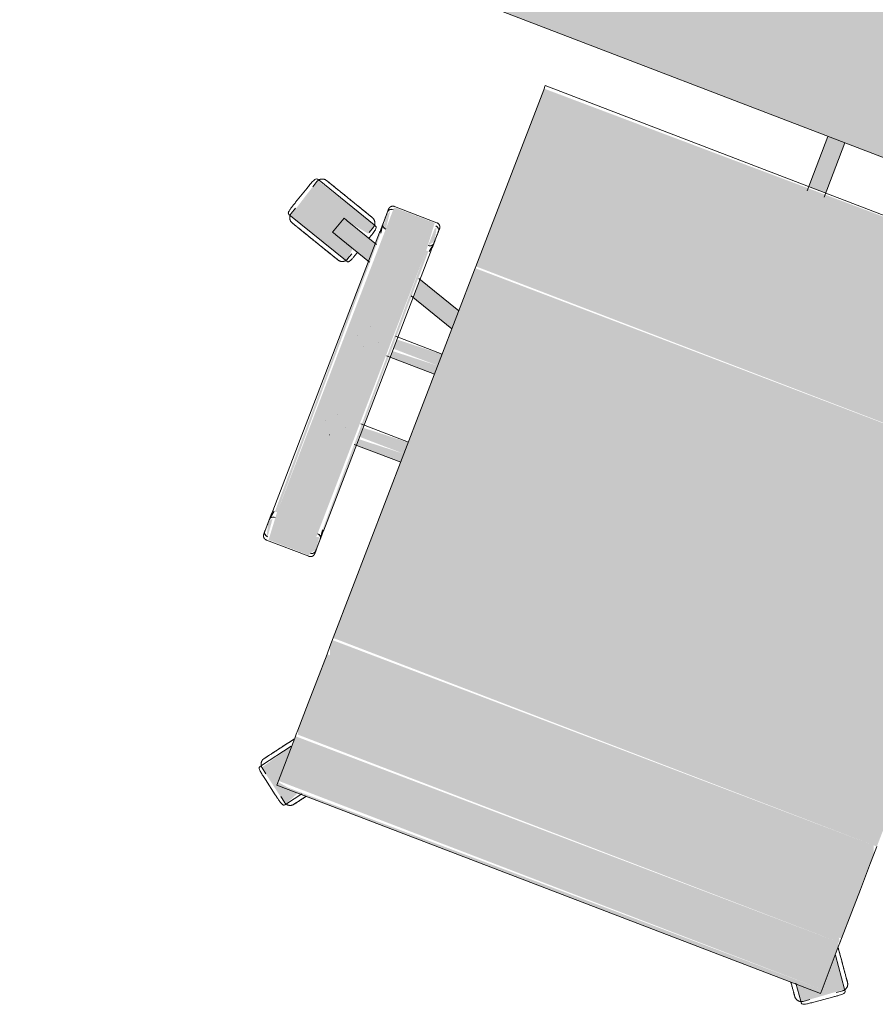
# Model space of a CAD drawing. Header units: millimetres. Extents: x -526411 to -400573, y 47353 to 130199.
# Tile 309 of 543: x -480716 to -480118, y 99910 to 100597. Entities that reach past the tile are written whole.
import ezdxf

# ---------------------------------------------------------------- set-up
doc = ezdxf.new("R2010")
doc.units = ezdxf.units.MM
doc.layers.add('I-FURN', color=30, linetype='Continuous', lineweight=18)

# ---------------------------------------------------------------- blocks, each defined once
blk = doc.blocks.new('80_KA_CE2_coupe werkplek 2P - Type 2-221680-3e Verdieping - Percelen telling LI')
at = {"layer": 'I-FURN'}
blk.add_hatch(color=122, dxfattribs=at).paths.add_polyline_path([(825, -853.43), (825, -53.43), (-825, -53.43), (-825, -853.43), (748.23, -853.43)], flags=0)
blk.add_line((-825, -853.43), (825, -853.43), dxfattribs=at)
blk = doc.blocks.new('82_3B_bureaustoel - directie vierkant - 82_3B_bureaustoel - directie vierkant-V30-3e Verdieping - Percelen telling LI')
at = {"layer": 'I-FURN'}
for points in [[(-192.68, 292.2), (-217.92, 272.94), (-203.2, 253.09), (-201.67, 281.78), (-185.11, 281.78), (-192.24, 291.6)], [(192.68, 292.2), (187.43, 281.78), (203.2, 279.49), (203.4, 252.95), (217.43, 274.22), (194.17, 291.12)], [(-203.2, 281.78), (-203.2, 278.66), (203.2, 280.69), (202, 281.78), (-201.67, 281.78)], [(-203.2, 278.66), (-203.2, 246.88), (203.2, 246.88), (203.2, 278.66), (-18.01, 278.66)], [(-203.2, 246.88), (-201.98, 243.71), (203.2, 245.33), (203.2, 246.88), (-5.81, 246.88)], [(-203.2, 243.71), (-201.14, 240.7), (203.2, 240.7), (201.97, 243.71), (-203.15, 243.71)], [(-203.2, 240.7), (-203.2, 220.63), (203.2, 220.63), (203.2, 240.7), (-202.05, 240.7)], [(-203.2, 220.63), (-203.2, 203.86), (203.2, 203.86), (203.2, 220.63), (-198.03, 220.63)], [(-203.2, 203.86), (-203.2, 183.93), (203.2, 183.93), (203.2, 203.86), (-196.77, 203.86)], [(-203.2, 183.93), (-203.2, 178.18), (203.2, 178.18), (200.89, 183.93), (-200.64, 183.93)], [(-203.2, 178.18), (-200.88, 171.84), (203.2, 173.43), (203.2, 178.18), (-202.46, 178.18)], [(-203.2, 171.84), (-203.2, -103.38), (203.2, -103.38), (203.2, 171.84), (-202.59, 171.84)], [(239.51, 124.06), (239.51, 104), (271.26, 104), (269.85, 124.06), (258.72, 124.06)], [(236.34, 104), (237.93, -104), (239.51, -104), (237.27, 104), (236.45, 104)], [(239.51, 104), (239.51, -104), (271.26, -104), (271.26, 104)], [(271.26, 104), (273.51, -104), (274.44, -102.78), (272.85, 104), (272.09, 104)], [(203.2, 40.26), (203.2, 34.13), (236.34, 35.86), (236.34, 40.26), (215.89, 40.26)], [(203.2, 34.13), (203.2, 31.75), (236.34, 31.75), (236.34, 34.13), (218.24, 34.13)], [(203.2, 31.75), (203.2, 25.62), (236.34, 27.34), (236.34, 31.75), (219.15, 31.75)], [(203.2, -25.62), (203.2, -31.75), (236.34, -30.02), (236.34, -25.62), (206.25, -25.62)], [(203.2, -31.75), (203.2, -34.13), (236.34, -34.13), (236.34, -31.75), (208.6, -31.75)], [(203.2, -34.13), (203.2, -40.26), (236.34, -38.62), (236.34, -34.13), (209.52, -34.13)], [(-203.2, -103.38), (-203.2, -106.04), (203.2, -104.71), (203.2, -103.38), (128.64, -103.38)], [(-203.2, -106.04), (-203.2, -238.17), (203.2, -238.17), (203.2, -106.04), (-196.99, -106.04)], [(239.51, -104), (240.93, -124.06), (271.26, -124.06), (271.26, -104)], [(-203.2, -238.17), (-202.02, -241.23), (203.2, -238.97), (203.2, -238.17), (-152.48, -238.17)], [(-6.35, -241.23), (-6.35, -278.85), (6.35, -278.85), (6.35, -241.23)]]:
    blk.add_hatch(color=122, dxfattribs=at).paths.add_polyline_path(points, flags=0)
h = blk.add_hatch(color=122, dxfattribs=at)
h.paths.add_polyline_path([(239.51, 122.36), (236.34, 118.62), (237.54, 109.59), (239.51, 110.35), (239.51, 120.38)], flags=0)
h.paths.add_polyline_path([(271.26, 122.36), (272.57, 109.02), (274.44, 112.11), (272.28, 121.43)], flags=0)
h = blk.add_hatch(color=122, dxfattribs=at)
h.paths.add_polyline_path([(203.2, -59.35), (203.2, -72.7), (236.34, -83.47), (236.34, -70.11), (221.48, -65.29)], flags=0)
h.paths.add_polyline_path([(274.44, -82.49), (274.44, -95.85), (298.44, -103.65), (302.36, -91.57), (276.85, -83.28)], flags=0)
h = blk.add_hatch(color=122, dxfattribs=at)
h.paths.add_polyline_path([(288.41, -77.02), (286.57, -78.66), (288.24, -77.52)], flags=0)
h.paths.add_polyline_path([(289.02, -77.22), (287.88, -86.86), (301.71, -93.58), (296.79, -103.11), (281.49, -100.39), (279.92, -107.64), (327.82, -122.57), (336.73, -92.72), (289.73, -77.45)], flags=0)
h.paths.add_polyline_path([(303.02, -91.78), (305.1, -92.45), (303.01, -91.81)], flags=0)
h = blk.add_hatch(color=122, dxfattribs=at)
h.paths.add_polyline_path([(239.51, -107.78), (236.34, -112.11), (238.5, -121.43), (239.51, -120.38), (239.51, -110.35)], flags=0)
h.paths.add_polyline_path([(271.26, -107.82), (272.87, -120.88), (274.44, -116.48), (273.53, -109.9), (271.56, -108.09)], flags=0)
for p, q in [((-193.88, 291.16), (-197.73, 288.36)), ((-193.05, 292.72), (-192.24, 291.6)), ((-192.24, 291.6), (-184.68, 281.2)), ((184.67, 281.18), (192.24, 291.6)), ((192.24, 291.6), (193.05, 292.72)), ((197.73, 288.36), (193.88, 291.16)), ((-201.75, 288.49), (-212.02, 281.02)), ((-201.75, 288.49), (-212.02, 281.02)), ((212.02, 281.02), (201.75, 288.49)), ((212.02, 281.02), (201.75, 288.49)), ((-213.14, 277.16), (-217, 274.36)), ((203.2, 281.84), (-203.2, 281.84)), ((-203.2, 278.66), (-203.2, 281.84)), ((-203.2, 246.88), (-203.2, 278.66)), ((203.2, 281.84), (203.2, 278.66)), ((203.2, 278.66), (203.2, 246.88)), ((217, 274.36), (213.14, 277.16)), ((-217.92, 272.94), (-218.74, 274.06)), ((-203.4, 252.95), (-217.92, 272.94)), ((217.92, 272.94), (203.4, 252.95)), ((218.74, 274.06), (217.92, 272.94)), ((-203.2, 243.71), (-203.2, 246.88)), ((-203.2, 240.7), (-203.2, 243.71)), ((-203.2, 220.63), (-203.2, 240.7)), ((203.2, 246.88), (203.2, 243.71)), ((203.2, 243.71), (203.2, 240.7)), ((203.2, 240.7), (203.2, 220.63)), ((-203.2, 203.86), (-203.2, 220.63)), ((203.2, 220.63), (203.2, 203.86)), ((-203.2, 183.93), (-203.2, 203.86)), ((203.2, 203.86), (203.2, 183.93)), ((-203.2, 178.18), (-203.2, 183.93)), ((203.2, 183.93), (203.2, 178.18)), ((-203.2, 171.84), (-203.2, 178.18)), ((203.2, 178.18), (203.2, 171.84)), ((203.2, 171.84), (203.2, -103.38)), ((271.26, 124.72), (239.51, 124.72)), ((236.34, 119.44), (236.34, 110.7)), ((274.44, 110.74), (274.44, 119.44)), ((236.34, 111.36), (236.34, 110.7)), ((237.34, 104), (236.37, 110.29)), ((274.41, 110.32), (273.43, 104)), ((274.44, 110.74), (274.44, 111.4)), ((236.34, 104), (236.34, -104)), ((274.44, -104), (274.44, 104)), ((237.93, 40.48), (203.2, 40.48)), ((256.52, 40.48), (256.56, 40.48)), ((247.85, 31.77), (247.85, 31.75)), ((262.93, 31.77), (262.93, 31.81)), ((203.2, 25.4), (238.69, 25.4)), ((256.56, 25.4), (256.51, 25.4)), ((239, -25.4), (203.2, -25.4)), ((256.52, -25.4), (256.56, -25.4)), ((247.85, -31.77), (247.85, -31.81)), ((262.93, -31.77), (262.93, -31.75)), ((203.2, -40.48), (238.16, -40.48)), ((256.56, -40.48), (256.51, -40.48)), ((203.2, -59.35), (238.05, -70.67)), ((237.33, -83.79), (203.2, -72.7)), ((273.51, -82.19), (302.36, -91.57)), ((288.67, -78.77), (287.2, -83.3)), ((288.41, -77.02), (289.73, -77.45)), ((289.73, -77.45), (336.73, -92.72)), ((298.44, -103.65), (273.51, -95.55)), ((301.17, -104.53), (305.1, -92.46)), ((302.36, -91.57), (303.02, -91.78)), ((303.02, -91.78), (305.1, -92.45)), ((335.35, -98.95), (336.82, -94.42)), ((336.73, -92.72), (338.05, -93.15)), ((281.31, -101.42), (279.84, -105.95)), ((332.79, -114.81), (336.71, -102.73)), ((332.79, -114.81), (336.71, -102.73)), ((203.2, -103.38), (203.2, -106.04)), ((203.2, -106.04), (203.2, -238.17)), ((236.37, -110.29), (237.34, -104)), ((273.43, -104), (274.41, -110.32)), ((279.92, -107.64), (278.6, -107.21)), ((326.92, -122.92), (279.92, -107.64)), ((299.1, -103.86), (298.44, -103.65)), ((301.17, -104.53), (299.1, -103.86)), ((236.34, -110.7), (236.34, -119.44)), ((236.34, -110.7), (236.34, -111.36)), ((274.44, -119.44), (274.44, -110.74)), ((274.44, -111.4), (274.44, -110.74)), ((328.24, -123.34), (326.92, -122.92)), ((327.99, -121.59), (329.46, -117.06)), ((239.51, -124.72), (271.26, -124.72)), ((-6.35, -278.85), (-6.35, -238.17)), ((6.35, -238.17), (6.35, -278.85)), ((203.2, -238.17), (203.2, -241.23)), ((-203.2, -241.23), (203.2, -241.23))]:
    blk.add_line(p, q, dxfattribs=at)
at = {"layer": 'I-FURN', "flags": 128}
for points in [[(-193.88, 291.16), (-193.72, 291.27), (-193.56, 291.37), (-193.4, 291.47), (-193.23, 291.55), (-193.06, 291.64), (-192.88, 291.71), (-192.7, 291.78), (-192.52, 291.84), (-192.34, 291.9), (-192.16, 291.94), (-191.97, 291.98), (-191.78, 292.02), (-191.59, 292.04), (-191.4, 292.06), (-191.21, 292.07), (-191.02, 292.07), (-190.83, 292.06), (-190.64, 292.05), (-190.45, 292.03), (-190.27, 292), (-190.08, 291.96), (-189.89, 291.92), (-189.71, 291.87), (-189.53, 291.81), (-189.35, 291.74), (-189.17, 291.67), (-189, 291.59), (-188.83, 291.5), (-188.66, 291.41), (-188.5, 291.31), (-188.34, 291.2), (-188.19, 291.09), (-188.04, 290.97), (-187.9, 290.85), (-187.76, 290.72), (-187.62, 290.58), (-187.5, 290.44), (-187.37, 290.3), (-187.26, 290.15), (-187.23, 290.1)], [(-181.15, 281.74), (-181.56, 282.31), (-181.97, 282.87), (-182.36, 283.41), (-182.74, 283.93), (-183.11, 284.44), (-183.47, 284.93), (-183.81, 285.4), (-184.14, 285.86), (-184.46, 286.29), (-184.76, 286.71), (-185.04, 287.1), (-185.31, 287.47), (-185.56, 287.82), (-185.8, 288.14), (-186.02, 288.44), (-186.22, 288.72), (-186.41, 288.97), (-186.57, 289.2), (-186.72, 289.41), (-186.85, 289.58), (-186.96, 289.74), (-187.05, 289.86), (-187.12, 289.96), (-187.18, 290.04), (-187.21, 290.08), (-187.23, 290.1)], [(-187.23, 290.1), (-187.22, 290.09), (-187.19, 290.05), (-187.14, 289.98), (-187.07, 289.89), (-186.99, 289.77), (-186.88, 289.63), (-186.76, 289.46), (-186.61, 289.26), (-186.45, 289.04), (-186.27, 288.79), (-186.08, 288.52), (-185.86, 288.23), (-185.63, 287.91), (-185.38, 287.56), (-185.12, 287.2), (-184.84, 286.81), (-184.54, 286.41), (-184.23, 285.98), (-183.9, 285.53), (-183.56, 285.06), (-183.21, 284.58), (-182.84, 284.07), (-182.46, 283.55), (-182.07, 283.01), (-181.67, 282.46), (-181.26, 281.89)], [(181.15, 281.74), (181.56, 282.31), (181.97, 282.87), (182.36, 283.41), (182.74, 283.93), (183.11, 284.44), (183.47, 284.93), (183.81, 285.4), (184.14, 285.86), (184.46, 286.29), (184.76, 286.71), (185.04, 287.1), (185.31, 287.47), (185.56, 287.82), (185.8, 288.14), (186.02, 288.44), (186.22, 288.72), (186.41, 288.97), (186.57, 289.2), (186.72, 289.41), (186.85, 289.58), (186.96, 289.74), (187.05, 289.86), (187.12, 289.96), (187.18, 290.04), (187.21, 290.08), (187.23, 290.1)], [(187.23, 290.1), (187.22, 290.09), (187.19, 290.05), (187.14, 289.98), (187.07, 289.89), (186.99, 289.77), (186.88, 289.63), (186.76, 289.46), (186.61, 289.26), (186.45, 289.04), (186.27, 288.79), (186.08, 288.52), (185.86, 288.23), (185.63, 287.91), (185.38, 287.56), (185.12, 287.2), (184.84, 286.81), (184.54, 286.41), (184.23, 285.98), (183.9, 285.53), (183.56, 285.06), (183.21, 284.58), (182.84, 284.07), (182.46, 283.55), (182.07, 283.01), (181.67, 282.46), (181.26, 281.89)], [(187.23, 290.1), (187.34, 290.26), (187.46, 290.4), (187.59, 290.55), (187.72, 290.68), (187.86, 290.81), (188, 290.94), (188.15, 291.06), (188.3, 291.17), (188.46, 291.28), (188.62, 291.38), (188.79, 291.48), (188.95, 291.57), (189.13, 291.65), (189.3, 291.72), (189.48, 291.79), (189.66, 291.85), (189.84, 291.9), (190.03, 291.95), (190.21, 291.99), (190.4, 292.02), (190.59, 292.04), (190.78, 292.06), (190.97, 292.07), (191.16, 292.07), (191.35, 292.06), (191.54, 292.04), (191.73, 292.02), (191.92, 291.99), (192.11, 291.96), (192.29, 291.91), (192.48, 291.86), (192.66, 291.8), (192.83, 291.73), (193.01, 291.66), (193.18, 291.58), (193.35, 291.49), (193.52, 291.4), (193.68, 291.3), (193.84, 291.19), (193.88, 291.16)], [(-218.05, 267.71), (-218.16, 267.87), (-218.26, 268.03), (-218.36, 268.19), (-218.45, 268.36), (-218.53, 268.53), (-218.6, 268.71), (-218.67, 268.88), (-218.73, 269.06), (-218.79, 269.25), (-218.84, 269.43), (-218.87, 269.62), (-218.91, 269.81), (-218.93, 269.99), (-218.95, 270.18), (-218.96, 270.37), (-218.96, 270.56), (-218.95, 270.76), (-218.94, 270.95), (-218.92, 271.13), (-218.89, 271.32), (-218.85, 271.51), (-218.81, 271.7), (-218.76, 271.88), (-218.7, 272.06), (-218.63, 272.24), (-218.56, 272.41), (-218.48, 272.59), (-218.39, 272.76), (-218.3, 272.92), (-218.2, 273.09), (-218.1, 273.24), (-217.98, 273.4), (-217.86, 273.55), (-217.74, 273.69), (-217.61, 273.83), (-217.47, 273.96), (-217.33, 274.09), (-217.19, 274.21), (-217.04, 274.33), (-217, 274.36)], [(217, 274.36), (217.15, 274.25), (217.29, 274.13), (217.44, 274), (217.57, 273.87), (217.71, 273.73), (217.83, 273.59), (217.95, 273.44), (218.07, 273.29), (218.17, 273.13), (218.28, 272.97), (218.37, 272.8), (218.46, 272.63), (218.54, 272.46), (218.62, 272.29), (218.68, 272.11), (218.74, 271.93), (218.8, 271.74), (218.84, 271.56), (218.88, 271.37), (218.91, 271.19), (218.93, 271), (218.95, 270.81), (218.96, 270.62), (218.96, 270.43), (218.95, 270.24), (218.94, 270.05), (218.91, 269.86), (218.88, 269.67), (218.85, 269.48), (218.8, 269.3), (218.75, 269.11), (218.69, 268.93), (218.62, 268.75), (218.55, 268.58), (218.47, 268.41), (218.38, 268.24), (218.29, 268.07), (218.19, 267.91), (218.08, 267.75), (218.05, 267.71)], [(-205.97, 251.08), (-206.45, 251.75), (-206.93, 252.41), (-207.42, 253.07), (-207.89, 253.73), (-208.37, 254.39), (-208.84, 255.04), (-209.31, 255.68), (-209.77, 256.31), (-210.23, 256.94), (-210.67, 257.56), (-211.11, 258.17), (-211.55, 258.76), (-211.97, 259.34), (-212.39, 259.91), (-212.79, 260.47), (-213.18, 261.01), (-213.57, 261.54), (-213.93, 262.05), (-214.29, 262.54), (-214.64, 263.01), (-214.96, 263.46), (-215.28, 263.9), (-215.58, 264.31), (-215.87, 264.7), (-216.13, 265.07), (-216.39, 265.42), (-216.62, 265.75), (-216.84, 266.05), (-217.04, 266.33), (-217.23, 266.58), (-217.39, 266.81), (-217.54, 267.01), (-217.67, 267.19), (-217.78, 267.34), (-217.87, 267.47), (-217.95, 267.57), (-218, 267.64), (-218.03, 267.69), (-218.05, 267.71)], [(-218.05, 267.71), (-218.04, 267.7), (-218.01, 267.66), (-217.96, 267.59), (-217.9, 267.5), (-217.81, 267.38), (-217.7, 267.23), (-217.58, 267.06), (-217.44, 266.87), (-217.28, 266.64), (-217.1, 266.4), (-216.9, 266.13), (-216.68, 265.83), (-216.45, 265.51), (-216.2, 265.17), (-215.94, 264.81), (-215.66, 264.42), (-215.36, 264.01), (-215.05, 263.58), (-214.73, 263.13), (-214.39, 262.67), (-214.03, 262.18), (-213.67, 261.68), (-213.29, 261.16), (-212.9, 260.62), (-212.5, 260.07), (-212.08, 259.5), (-211.66, 258.92), (-211.23, 258.33), (-210.79, 257.72), (-210.35, 257.11), (-209.89, 256.48), (-209.43, 255.85), (-208.97, 255.21), (-208.5, 254.56), (-208.02, 253.91), (-207.55, 253.25), (-207.06, 252.59), (-206.58, 251.93), (-206.1, 251.26), (-205.97, 251.08)], [(205.97, 251.08), (206.45, 251.75), (206.93, 252.41), (207.42, 253.07), (207.89, 253.73), (208.37, 254.39), (208.84, 255.04), (209.31, 255.68), (209.77, 256.31), (210.23, 256.94), (210.67, 257.56), (211.11, 258.17), (211.55, 258.76), (211.97, 259.34), (212.39, 259.91), (212.79, 260.47), (213.18, 261.01), (213.57, 261.54), (213.93, 262.05), (214.29, 262.54), (214.64, 263.01), (214.96, 263.46), (215.28, 263.9), (215.58, 264.31), (215.87, 264.7), (216.13, 265.07), (216.39, 265.42), (216.62, 265.75), (216.84, 266.05), (217.04, 266.33), (217.23, 266.58), (217.39, 266.81), (217.54, 267.01), (217.67, 267.19), (217.78, 267.34), (217.87, 267.47), (217.95, 267.57), (218, 267.64), (218.03, 267.69), (218.05, 267.71)], [(218.05, 267.71), (218.04, 267.7), (218.01, 267.66), (217.96, 267.59), (217.9, 267.5), (217.81, 267.38), (217.7, 267.23), (217.58, 267.06), (217.44, 266.87), (217.28, 266.64), (217.1, 266.4), (216.9, 266.13), (216.68, 265.83), (216.45, 265.51), (216.2, 265.17), (215.94, 264.81), (215.66, 264.42), (215.36, 264.01), (215.05, 263.58), (214.73, 263.13), (214.39, 262.67), (214.03, 262.18), (213.67, 261.68), (213.29, 261.16), (212.9, 260.62), (212.5, 260.07), (212.08, 259.5), (211.66, 258.92), (211.23, 258.33), (210.79, 257.72), (210.35, 257.11), (209.89, 256.48), (209.43, 255.85), (208.97, 255.21), (208.5, 254.56), (208.02, 253.91), (207.55, 253.25), (207.06, 252.59), (206.58, 251.93), (206.1, 251.26), (205.97, 251.08)], [(-205.97, 251.08), (-205.49, 250.42), (-205, 249.75), (-204.52, 249.09), (-204.05, 248.43), (-203.57, 247.78)], [(-203.44, 247.6), (-203.92, 248.26), (-204.39, 248.91), (-204.87, 249.58), (-205.36, 250.24), (-205.84, 250.9), (-205.97, 251.08)], [(203.44, 247.6), (203.92, 248.26), (204.39, 248.91), (204.87, 249.58), (205.36, 250.24), (205.84, 250.9), (205.97, 251.08)], [(205.97, 251.08), (205.49, 250.42), (205, 249.75), (204.52, 249.09), (204.05, 248.43), (203.57, 247.78)], [(236.34, 121.54), (236.34, 121.67), (236.35, 121.8), (236.36, 121.92), (236.38, 122.05), (236.4, 122.17), (236.43, 122.3), (236.46, 122.42), (236.5, 122.54), (236.54, 122.66), (236.59, 122.78), (236.64, 122.9), (236.7, 123.01), (236.76, 123.12), (236.82, 123.23), (236.89, 123.34), (236.97, 123.44), (237.05, 123.54), (237.13, 123.64), (237.21, 123.73), (237.3, 123.82), (237.39, 123.91), (237.49, 123.99), (237.59, 124.07), (237.69, 124.14), (237.8, 124.22), (237.91, 124.28), (238.02, 124.34), (238.13, 124.4), (238.25, 124.45), (238.36, 124.5), (238.48, 124.55), (238.6, 124.59), (238.73, 124.62), (238.85, 124.65), (238.97, 124.67), (239.1, 124.69), (239.23, 124.71), (239.35, 124.71), (239.48, 124.72), (239.51, 124.72)], [(271.26, 124.72), (271.39, 124.72), (271.52, 124.71), (271.64, 124.7), (271.77, 124.68), (271.89, 124.66), (272.02, 124.63), (272.14, 124.6), (272.26, 124.56), (272.38, 124.52), (272.5, 124.47), (272.62, 124.42), (272.73, 124.36), (272.84, 124.3), (272.95, 124.23), (273.06, 124.16), (273.16, 124.09), (273.26, 124.01), (273.36, 123.93), (273.45, 123.85), (273.54, 123.76), (273.63, 123.66), (273.71, 123.57), (273.79, 123.47), (273.86, 123.36), (273.94, 123.26), (274, 123.15), (274.06, 123.04), (274.12, 122.93), (274.17, 122.81), (274.22, 122.69), (274.27, 122.58), (274.31, 122.45), (274.34, 122.33), (274.37, 122.21), (274.39, 122.08), (274.41, 121.96), (274.43, 121.83), (274.43, 121.71), (274.44, 121.58), (274.44, 121.54)], [(236.34, 120.11), (236.34, 120.37), (236.34, 120.61), (236.34, 120.83), (236.34, 121.01), (236.34, 121.17), (236.34, 121.3), (236.34, 121.4), (236.34, 121.48), (236.34, 121.52), (236.34, 121.54)], [(236.34, 121.54), (236.34, 121.53), (236.34, 121.49), (236.34, 121.42), (236.34, 121.32), (236.34, 121.19), (236.34, 121.04), (236.34, 120.86), (236.34, 120.65), (236.34, 120.42), (236.34, 120.16), (236.34, 119.87), (236.34, 119.56), (236.34, 119.23), (236.34, 118.86), (236.34, 118.48), (236.34, 118.07), (236.34, 117.64), (236.34, 117.19), (236.34, 116.72), (236.34, 116.22), (236.34, 115.71), (236.34, 115.18), (236.34, 114.63), (236.34, 114.06), (236.34, 113.48), (236.34, 112.88), (236.34, 112.27), (236.34, 111.64), (236.34, 111.01), (236.34, 110.36), (236.34, 109.7), (236.34, 109.03), (236.34, 108.36), (236.34, 107.67), (236.34, 106.98), (236.34, 106.29), (236.34, 105.59), (236.34, 104.89), (236.34, 104.19), (236.34, 104)], [(274.44, 104), (274.44, 104.7), (274.44, 105.4), (274.44, 106.1), (274.44, 106.8), (274.44, 107.49), (274.44, 108.17), (274.44, 108.85), (274.44, 109.52), (274.44, 110.18), (274.44, 110.83), (274.44, 111.47), (274.44, 112.1), (274.44, 112.72), (274.44, 113.32), (274.44, 113.91), (274.44, 114.48), (274.44, 115.03), (274.44, 115.57), (274.44, 116.09), (274.44, 116.59), (274.44, 117.06), (274.44, 117.52), (274.44, 117.96), (274.44, 118.37), (274.44, 118.76), (274.44, 119.13), (274.44, 119.47), (274.44, 119.79), (274.44, 120.08), (274.44, 120.35), (274.44, 120.59), (274.44, 120.81), (274.44, 121), (274.44, 121.16), (274.44, 121.29), (274.44, 121.39), (274.44, 121.47), (274.44, 121.52), (274.44, 121.54)], [(274.44, 121.54), (274.44, 121.53), (274.44, 121.49), (274.44, 121.42), (274.44, 121.32), (274.44, 121.19), (274.44, 121.04), (274.44, 120.86), (274.44, 120.65), (274.44, 120.42), (274.44, 120.16), (274.44, 120.11)], [(288.67, -78.77), (288.73, -78.59), (288.8, -78.41), (288.88, -78.24), (288.96, -78.07), (289.05, -77.9), (289.15, -77.74), (289.25, -77.58), (289.36, -77.42), (289.48, -77.27), (289.6, -77.12), (289.73, -76.98), (289.86, -76.85), (290, -76.72), (290.14, -76.59), (290.29, -76.47), (290.44, -76.36), (290.6, -76.25), (290.76, -76.15), (290.93, -76.06), (291.1, -75.97), (291.27, -75.89), (291.45, -75.81), (291.63, -75.75), (291.81, -75.69), (291.99, -75.64), (292.17, -75.59), (292.36, -75.55), (292.55, -75.53), (292.74, -75.5), (292.93, -75.49), (293.12, -75.48), (293.31, -75.48), (293.5, -75.49), (293.69, -75.51), (293.88, -75.53), (294.07, -75.56), (294.25, -75.6), (294.44, -75.64), (294.62, -75.7), (294.67, -75.71)], [(314.22, -82.06), (313.43, -81.81), (312.65, -81.56), (311.88, -81.3), (311.1, -81.05), (310.33, -80.8), (309.57, -80.55), (308.81, -80.31), (308.07, -80.07), (307.33, -79.83), (306.6, -79.59), (305.89, -79.36), (305.19, -79.13), (304.5, -78.91), (303.83, -78.69), (303.18, -78.48), (302.54, -78.27), (301.93, -78.07), (301.33, -77.88), (300.75, -77.69), (300.19, -77.51), (299.66, -77.34), (299.15, -77.17), (298.67, -77.01), (298.2, -76.86), (297.77, -76.72), (297.36, -76.59), (296.98, -76.46), (296.62, -76.35), (296.3, -76.24), (296, -76.15), (295.73, -76.06), (295.49, -75.98), (295.28, -75.91), (295.1, -75.85), (294.95, -75.81), (294.84, -75.77), (294.75, -75.74), (294.7, -75.72), (294.67, -75.71)], [(294.67, -75.71), (294.69, -75.72), (294.73, -75.73), (294.81, -75.76), (294.92, -75.79), (295.06, -75.84), (295.23, -75.9), (295.43, -75.96), (295.66, -76.04), (295.92, -76.12), (296.21, -76.22), (296.53, -76.32), (296.88, -76.43), (297.25, -76.55), (297.66, -76.68), (298.08, -76.82), (298.54, -76.97), (299.02, -77.13), (299.52, -77.29), (300.05, -77.46), (300.6, -77.64), (301.17, -77.83), (301.76, -78.02), (302.37, -78.22), (303.01, -78.42), (303.66, -78.63), (304.32, -78.85), (305, -79.07), (305.7, -79.3), (306.41, -79.53), (307.13, -79.76), (307.87, -80), (308.61, -80.24), (309.37, -80.49), (310.13, -80.74), (310.89, -80.99), (311.67, -81.24), (312.44, -81.49), (313.22, -81.74), (314, -82), (314.22, -82.06)], [(314.22, -82.06), (315, -82.32), (315.78, -82.57), (316.56, -82.82), (317.33, -83.08), (318.1, -83.33), (318.86, -83.57), (319.62, -83.82), (320.36, -84.06), (321.1, -84.3), (321.83, -84.54), (322.54, -84.77), (323.24, -85), (323.93, -85.22), (324.6, -85.44), (325.25, -85.65), (325.89, -85.86), (326.51, -86.06), (327.1, -86.25), (327.68, -86.44), (328.24, -86.62), (328.77, -86.79), (329.28, -86.96), (329.77, -87.12), (330.23, -87.27), (330.66, -87.41), (331.07, -87.54), (331.45, -87.67), (331.81, -87.78), (332.14, -87.89), (332.43, -87.98), (332.7, -88.07), (332.94, -88.15), (333.15, -88.22), (333.33, -88.27), (333.48, -88.32), (333.59, -88.36), (333.68, -88.39), (333.74, -88.41), (333.76, -88.41)], [(333.76, -88.42), (333.75, -88.41), (333.7, -88.4), (333.62, -88.37), (333.51, -88.33), (333.37, -88.29), (333.2, -88.23), (333, -88.17), (332.77, -88.09), (332.51, -88.01), (332.22, -87.91), (331.9, -87.81), (331.55, -87.7), (331.18, -87.58), (330.78, -87.45), (330.35, -87.31), (329.89, -87.16), (329.41, -87), (328.91, -86.84), (328.38, -86.67), (327.83, -86.49), (327.26, -86.3), (326.67, -86.11), (326.06, -85.91), (325.43, -85.71), (324.78, -85.5), (324.11, -85.28), (323.43, -85.06), (322.73, -84.83), (322.02, -84.6), (321.3, -84.37), (320.56, -84.13), (319.82, -83.89), (319.07, -83.64), (318.31, -83.39), (317.54, -83.14), (316.77, -82.89), (315.99, -82.64), (315.21, -82.39), (314.43, -82.13), (314.22, -82.06)], [(333.76, -88.42), (333.94, -88.48), (334.12, -88.55), (334.29, -88.62), (334.46, -88.71), (334.63, -88.8), (334.8, -88.9), (334.96, -89), (335.11, -89.11), (335.26, -89.22), (335.41, -89.35), (335.55, -89.47), (335.69, -89.61), (335.82, -89.75), (335.94, -89.89), (336.06, -90.04), (336.18, -90.19), (336.28, -90.35), (336.38, -90.51), (336.48, -90.68), (336.56, -90.84), (336.65, -91.02), (336.72, -91.19), (336.79, -91.37), (336.84, -91.55), (336.9, -91.74), (336.94, -91.92), (336.98, -92.11), (337.01, -92.3), (337.03, -92.49), (337.04, -92.68), (337.05, -92.87), (337.05, -93.06), (337.04, -93.25), (337.03, -93.44), (337, -93.63), (336.97, -93.81), (336.93, -94), (336.89, -94.18), (336.83, -94.37), (336.82, -94.42)], [(236.34, -104), (236.34, -104.7), (236.34, -105.4), (236.34, -106.1), (236.34, -106.8), (236.34, -107.49), (236.34, -108.17), (236.34, -108.85), (236.34, -109.52), (236.34, -110.18), (236.34, -110.83), (236.34, -111.47), (236.34, -112.1), (236.34, -112.72), (236.34, -113.32), (236.34, -113.91), (236.34, -114.48), (236.34, -115.03), (236.34, -115.57), (236.34, -116.09), (236.34, -116.59), (236.34, -117.06), (236.34, -117.52), (236.34, -117.96), (236.34, -118.37), (236.34, -118.76), (236.34, -119.13), (236.34, -119.47), (236.34, -119.79), (236.34, -120.08), (236.34, -120.35), (236.34, -120.59), (236.34, -120.81), (236.34, -121), (236.34, -121.16), (236.34, -121.29), (236.34, -121.39), (236.34, -121.47), (236.34, -121.52), (236.34, -121.54)], [(274.44, -121.54), (274.44, -121.53), (274.44, -121.49), (274.44, -121.42), (274.44, -121.32), (274.44, -121.19), (274.44, -121.04), (274.44, -120.86), (274.44, -120.65), (274.44, -120.42), (274.44, -120.16), (274.44, -119.87), (274.44, -119.56), (274.44, -119.23), (274.44, -118.86), (274.44, -118.48), (274.44, -118.07), (274.44, -117.64), (274.44, -117.19), (274.44, -116.72), (274.44, -116.22), (274.44, -115.71), (274.44, -115.18), (274.44, -114.63), (274.44, -114.06), (274.44, -113.48), (274.44, -112.88), (274.44, -112.27), (274.44, -111.64), (274.44, -111.01), (274.44, -110.36), (274.44, -109.7), (274.44, -109.03), (274.44, -108.36), (274.44, -107.67), (274.44, -106.98), (274.44, -106.29), (274.44, -105.59), (274.44, -104.89), (274.44, -104.19), (274.44, -104)], [(282.9, -111.95), (282.72, -111.89), (282.54, -111.82), (282.36, -111.74), (282.19, -111.66), (282.03, -111.57), (281.86, -111.47), (281.7, -111.37), (281.55, -111.26), (281.4, -111.14), (281.25, -111.02), (281.11, -110.89), (280.97, -110.76), (280.84, -110.62), (280.72, -110.48), (280.6, -110.33), (280.48, -110.17), (280.38, -110.02), (280.28, -109.85), (280.18, -109.69), (280.09, -109.52), (280.01, -109.35), (279.94, -109.17), (279.87, -108.99), (279.81, -108.81), (279.76, -108.63), (279.72, -108.44), (279.68, -108.26), (279.65, -108.07), (279.63, -107.88), (279.61, -107.69), (279.61, -107.5), (279.61, -107.31), (279.62, -107.12), (279.63, -106.93), (279.65, -106.74), (279.69, -106.55), (279.72, -106.36), (279.77, -106.18), (279.82, -106), (279.84, -105.95)], [(302.44, -118.3), (301.66, -118.05), (300.88, -117.79), (300.1, -117.54), (299.33, -117.29), (298.56, -117.04), (297.8, -116.79), (297.04, -116.54), (296.29, -116.3), (295.56, -116.06), (294.83, -115.83), (294.12, -115.59), (293.42, -115.37), (292.73, -115.14), (292.06, -114.93), (291.41, -114.71), (290.77, -114.51), (290.15, -114.31), (289.55, -114.11), (288.98, -113.92), (288.42, -113.74), (287.89, -113.57), (287.38, -113.41), (286.89, -113.25), (286.43, -113.1), (286, -112.96), (285.59, -112.82), (285.2, -112.7), (284.85, -112.58), (284.52, -112.48), (284.22, -112.38), (283.96, -112.29), (283.72, -112.22), (283.51, -112.15), (283.33, -112.09), (283.18, -112.04), (283.06, -112), (282.98, -111.98), (282.92, -111.96), (282.9, -111.95)], [(282.9, -111.95), (282.91, -111.95), (282.96, -111.97), (283.04, -111.99), (283.15, -112.03), (283.29, -112.08), (283.46, -112.13), (283.66, -112.2), (283.89, -112.27), (284.15, -112.36), (284.44, -112.45), (284.76, -112.55), (285.11, -112.67), (285.48, -112.79), (285.88, -112.92), (286.31, -113.06), (286.76, -113.21), (287.24, -113.36), (287.75, -113.53), (288.27, -113.7), (288.82, -113.88), (289.4, -114.06), (289.99, -114.25), (290.6, -114.45), (291.23, -114.66), (291.88, -114.87), (292.55, -115.08), (293.23, -115.31), (293.93, -115.53), (294.64, -115.76), (295.36, -116), (296.09, -116.24), (296.84, -116.48), (297.59, -116.72), (298.35, -116.97), (299.12, -117.22), (299.89, -117.47), (300.67, -117.72), (301.45, -117.98), (302.23, -118.23), (302.44, -118.3)], [(236.34, -121.54), (236.34, -121.53), (236.34, -121.49), (236.34, -121.42), (236.34, -121.32), (236.34, -121.19), (236.34, -121.04), (236.34, -120.86), (236.34, -120.65), (236.34, -120.42), (236.34, -120.16), (236.34, -120.11)], [(239.51, -124.72), (239.39, -124.72), (239.26, -124.71), (239.13, -124.7), (239.01, -124.68), (238.88, -124.66), (238.76, -124.63), (238.64, -124.6), (238.52, -124.56), (238.4, -124.52), (238.28, -124.47), (238.16, -124.42), (238.05, -124.36), (237.94, -124.3), (237.83, -124.23), (237.72, -124.16), (237.62, -124.09), (237.52, -124.01), (237.42, -123.93), (237.33, -123.85), (237.24, -123.76), (237.15, -123.66), (237.07, -123.57), (236.99, -123.47), (236.91, -123.36), (236.84, -123.26), (236.78, -123.15), (236.71, -123.04), (236.66, -122.93), (236.6, -122.81), (236.55, -122.69), (236.51, -122.58), (236.47, -122.45), (236.44, -122.33), (236.41, -122.21), (236.39, -122.08), (236.37, -121.96), (236.35, -121.83), (236.34, -121.71), (236.34, -121.58), (236.34, -121.54)], [(274.44, -121.54), (274.44, -121.67), (274.43, -121.8), (274.42, -121.92), (274.4, -122.05), (274.38, -122.17), (274.35, -122.3), (274.32, -122.42), (274.28, -122.54), (274.24, -122.66), (274.19, -122.78), (274.14, -122.9), (274.08, -123.01), (274.02, -123.12), (273.95, -123.23), (273.88, -123.34), (273.81, -123.44), (273.73, -123.54), (273.65, -123.64), (273.57, -123.73), (273.48, -123.82), (273.38, -123.91), (273.29, -123.99), (273.19, -124.07), (273.08, -124.14), (272.98, -124.22), (272.87, -124.28), (272.76, -124.34), (272.65, -124.4), (272.53, -124.45), (272.41, -124.5), (272.3, -124.55), (272.17, -124.59), (272.05, -124.62), (271.93, -124.65), (271.8, -124.67), (271.68, -124.69), (271.55, -124.71), (271.43, -124.71), (271.3, -124.72), (271.26, -124.72)], [(274.44, -120.11), (274.44, -120.37), (274.44, -120.61), (274.44, -120.83), (274.44, -121.01), (274.44, -121.17), (274.44, -121.3), (274.44, -121.4), (274.44, -121.48), (274.44, -121.52), (274.44, -121.54)], [(302.44, -118.3), (303.22, -118.55), (304, -118.81), (304.78, -119.06), (305.56, -119.31), (306.33, -119.56), (307.09, -119.81), (307.84, -120.05), (308.59, -120.3), (309.33, -120.54), (310.05, -120.77), (310.77, -121), (311.47, -121.23), (312.15, -121.46), (312.82, -121.67), (313.48, -121.89), (314.11, -122.09), (314.73, -122.29), (315.33, -122.49), (315.91, -122.68), (316.46, -122.86), (317, -123.03), (317.51, -123.19), (317.99, -123.35), (318.45, -123.5), (318.89, -123.64), (319.3, -123.78), (319.68, -123.9), (320.04, -124.02), (320.36, -124.12), (320.66, -124.22), (320.93, -124.31), (321.17, -124.38), (321.38, -124.45), (321.56, -124.51), (321.7, -124.56), (321.82, -124.6), (321.91, -124.62), (321.96, -124.64), (321.99, -124.65)], [(321.99, -124.65), (321.97, -124.65), (321.93, -124.63), (321.85, -124.6), (321.74, -124.57), (321.6, -124.52), (321.43, -124.47), (321.23, -124.4), (321, -124.33), (320.74, -124.24), (320.45, -124.15), (320.13, -124.05), (319.78, -123.93), (319.4, -123.81), (319, -123.68), (318.57, -123.54), (318.12, -123.39), (317.64, -123.24), (317.14, -123.07), (316.61, -122.9), (316.06, -122.72), (315.49, -122.54), (314.9, -122.35), (314.28, -122.15), (313.65, -121.94), (313, -121.73), (312.34, -121.51), (311.65, -121.29), (310.96, -121.07), (310.25, -120.84), (309.52, -120.6), (308.79, -120.36), (308.05, -120.12), (307.29, -119.88), (306.53, -119.63), (305.76, -119.38), (304.99, -119.13), (304.21, -118.88), (303.43, -118.62), (302.65, -118.37), (302.44, -118.3)], [(327.99, -121.59), (327.93, -121.77), (327.86, -121.95), (327.78, -122.12), (327.7, -122.3), (327.61, -122.46), (327.51, -122.63), (327.41, -122.79), (327.3, -122.94), (327.18, -123.09), (327.06, -123.24), (326.93, -123.38), (326.8, -123.52), (326.66, -123.65), (326.52, -123.77), (326.37, -123.89), (326.21, -124.01), (326.06, -124.11), (325.89, -124.21), (325.73, -124.31), (325.56, -124.4), (325.39, -124.48), (325.21, -124.55), (325.03, -124.62), (324.85, -124.68), (324.67, -124.73), (324.48, -124.77), (324.3, -124.81), (324.11, -124.84), (323.92, -124.86), (323.73, -124.88), (323.54, -124.88), (323.35, -124.88), (323.16, -124.87), (322.97, -124.86), (322.78, -124.83), (322.59, -124.8), (322.4, -124.77), (322.22, -124.72), (322.04, -124.67), (321.99, -124.65)]]:
    blk.add_lwpolyline(points, dxfattribs=at)
at = {"layer": 'I-FURN'}
for centre, major_axis, ratio, start_param, end_param in [((239.51, 119.44), (-3.17, 0), 0.918218, 4.712389, 6.283185), ((239.51, 119.44), (3.17, 0), 0.918252, 1.832596, 3.141593), ((271.26, 119.44), (-3.17, 0), 0.918218, 3.141593, 4.712389), ((271.26, 119.44), (3.17, 0), 0.918252, 0, 1.308997), ((239.51, 110.7), (-3.17, 0), 0.918218, 0, 1.570796), ((239.51, 110.7), (3.17, 0), 0.918252, 3.141593, 4.45059), ((271.22, 110.74), (-3.22, 0), 0.918252, 1.570796, 3.141593), ((271.22, 110.74), (3.22, 0), 0.918218, 4.727082, 6.283185), ((239.51, -110.7), (3.17, 0), 0.918218, 1.570796, 3.141593), ((239.51, -110.7), (3.17, 0), 0.918252, 1.832596, 3.141593), ((271.22, -110.74), (3.22, 0), 0.918218, 0, 1.570796), ((271.22, -110.74), (3.22, 0), 0.918252, 0, 1.308997), ((239.51, -119.44), (3.17, 0), 0.918218, 3.141593, 4.712389), ((239.51, -119.44), (3.17, 0), 0.918252, 3.141593, 4.45059), ((271.26, -119.44), (3.17, 0), 0.918218, 4.712389, 6.283185), ((271.26, -119.44), (3.18, 0), 0.918252, 4.974188, 6.283185)]:
    blk.add_ellipse(centre, major_axis=major_axis, ratio=ratio, start_param=start_param, end_param=end_param, dxfattribs=at)
for points, knots in [([(-193.05, 292.72), (-193.35, 293.13), (-194.04, 293.32), (-195.49, 292.76), (-197.03, 291.86), (-199.13, 290.39), (-200.86, 289.13), (-201.75, 288.49)], [0, 0, 0, 0, 0.285714, 0.428571, 0.571429, 0.785714, 1, 1, 1, 1]), ([(201.75, 288.49), (201.01, 289.02), (199.98, 289.78), (198.72, 290.68), (197.55, 291.5), (196.14, 292.42), (194.95, 293), (194.23, 293.17), (193.61, 293.18), (193.25, 292.97), (193.05, 292.72)], [0, 0, 0, 0, 0.166667, 0.25, 0.333333, 0.5, 0.666667, 0.75, 0.833333, 1, 1, 1, 1]), ([(-212.02, 281.02), (-212.76, 280.49), (-213.8, 279.74), (-215.04, 278.82), (-216.18, 277.96), (-217.49, 276.9), (-218.42, 275.95), (-218.8, 275.32), (-219, 274.73), (-218.91, 274.33), (-218.74, 274.06)], [0, 0, 0, 0, 0.166667, 0.25, 0.333333, 0.5, 0.666667, 0.75, 0.833333, 1, 1, 1, 1]), ([(218.74, 274.06), (219.04, 274.47), (219, 275.19), (218.02, 276.4), (216.69, 277.58), (214.64, 279.12), (212.91, 280.38), (212.02, 281.02)], [0, 0, 0, 0, 0.285714, 0.428571, 0.571429, 0.785714, 1, 1, 1, 1]), ([(288.41, -77.02), (288.11, -76.94), (287.69, -76.98), (287.19, -77.35), (286.72, -77.91), (286.09, -79.08), (285.49, -80.65), (285.03, -82), (284.54, -83.47), (284.15, -84.69), (283.87, -85.56)], [0, 0, 0, 0, 0.166667, 0.25, 0.333333, 0.5, 0.666667, 0.75, 0.833333, 1, 1, 1, 1]), ([(336.71, -102.73), (336.99, -101.86), (337.39, -100.64), (337.86, -99.17), (338.28, -97.8), (338.71, -96.18), (338.9, -94.86), (338.85, -94.13), (338.66, -93.54), (338.35, -93.26), (338.05, -93.15)], [0, 0, 0, 0, 0.166667, 0.25, 0.333333, 0.5, 0.666667, 0.75, 0.833333, 1, 1, 1, 1]), ([(279.94, -97.64), (279.49, -99.03), (278.82, -101.05), (278.13, -103.41), (277.75, -105.15), (277.76, -106.59), (278.24, -107.1), (278.6, -107.21)], [0, 0, 0, 0, 0.285714, 0.428571, 0.571429, 0.785714, 1, 1, 1, 1]), ([(328.24, -123.34), (328.72, -123.5), (329.4, -123.25), (330.24, -121.94), (330.96, -120.31), (331.79, -117.88), (332.45, -115.85), (332.79, -114.81)], [0, 0, 0, 0, 0.285714, 0.428571, 0.571429, 0.785714, 1, 1, 1, 1])]:
    blk.add_open_spline(points, degree=3, knots=knots, dxfattribs=at)

msp = doc.modelspace()

# ---------------------------------------------------------------- block references
at = {"layer": 'I-FURN'}
for name, p, rotation in [('80_KA_CE2_coupe werkplek 2P - Type 2-221680-3e Verdieping - Percelen telling LI', (-479825.68, 101304.96), 338.999999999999), ('82_3B_bureaustoel - directie vierkant - 82_3B_bureaustoel - directie vierkant-V30-3e Verdieping - Percelen telling LI', (-480245.45, 100253.26), 158.9999999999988)]:
    msp.add_blockref(name, p, dxfattribs=dict(at, rotation=rotation))

doc.saveas('drawing.dxf')
